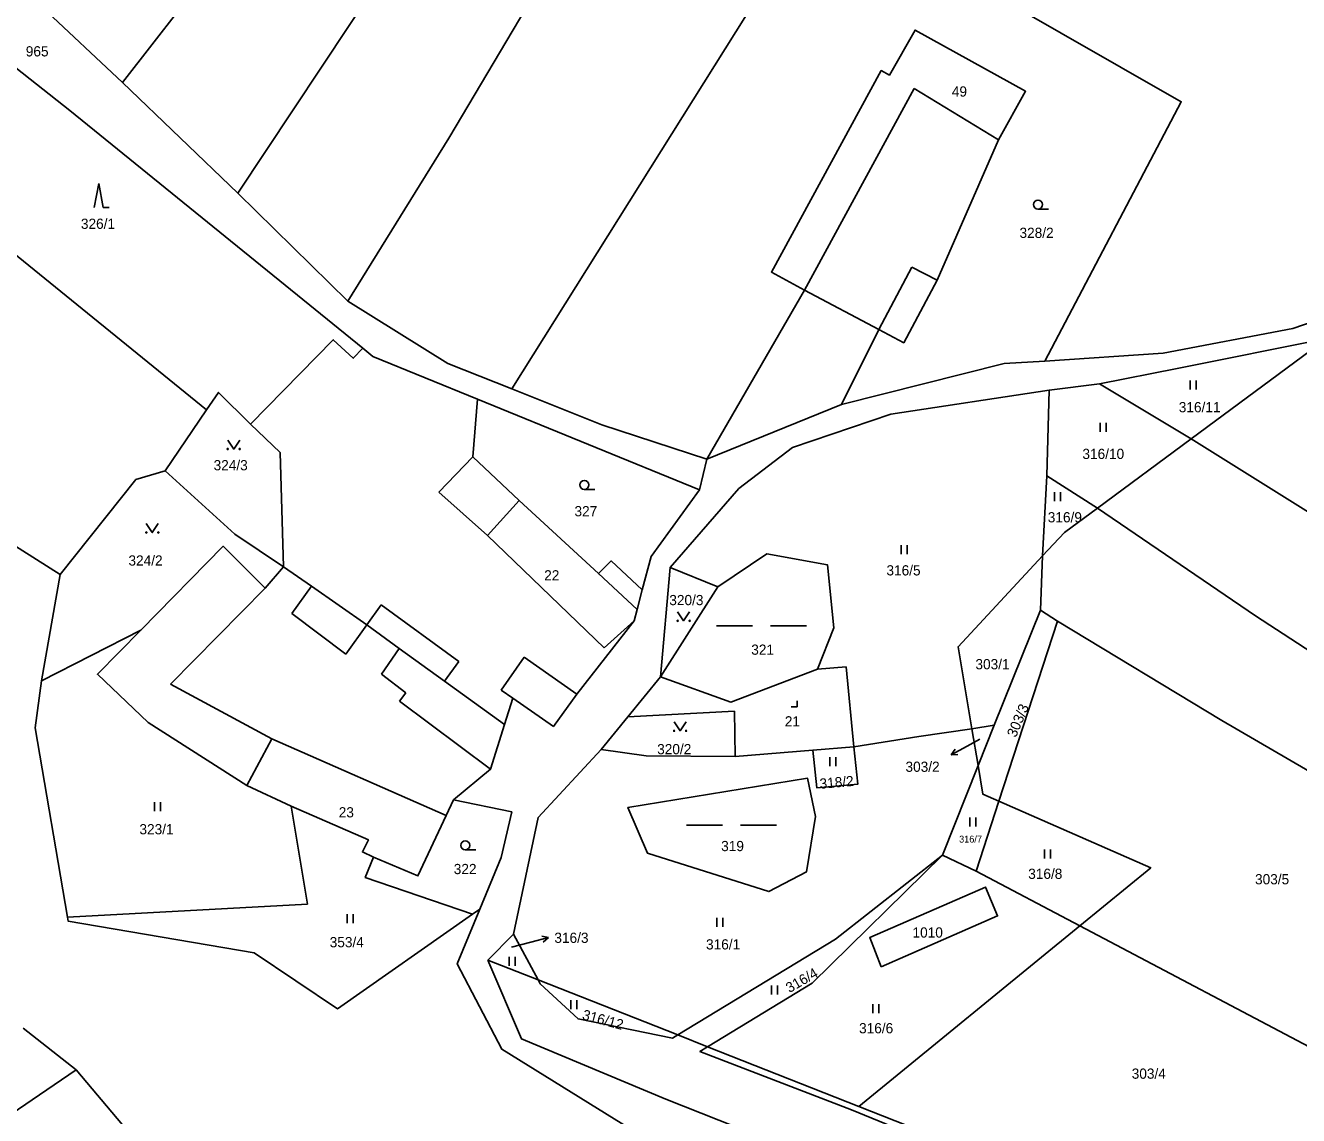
# Model space of a CAD drawing. Extents: x -7483133 to -743907, y -11317770 to -1129777.
# Drawn here: x -747829 to -747616.9, y -1130823.7 to -1130642.1 of the extents above; entities that cross this region are included whole.
import ezdxf

# ---------------------------------------------------------------- set-up
doc = ezdxf.new("R2010")
doc.units = 0
for name, color, linetype in [('Hranice parcel', 7, 'Continuous'), ('Parcelní čísla', 7, 'Continuous'), ('Pop  PČ popisy', 7, 'Continuous'), ('Vnitřní kresba', 7, 'Continuous'), ('Značky kultur', 7, 'Continuous')]:
    doc.layers.add(name, color=color, linetype=linetype)

msp = doc.modelspace()

# ---------------------------------------------------------------- linework, layer by layer
at = {"layer": 'Hranice parcel'}
for p, q in [((-747793.6, -1130670.03), (-747812.8, -1130651.64)), ((-747855.76, -1130660), (-747798.81, -1130706.12)), ((-747775.28, -1130688.03), (-747793.6, -1130670.03)), ((-747699.24, -1130686.19), (-747715.52, -1130714.39)), ((-747693.04, -1130705.25), (-747686.87, -1130692.75)), ((-747612.23, -1130694.29), (-747634.84, -1130710.99)), ((-747658.46, -1130702.88), (-747650.07, -1130701.82)), ((-747634.84, -1130710.99), (-747650.07, -1130701.82)), ((-747716.72, -1130719.47), (-747753.68, -1130704.39)), ((-747658.86, -1130717.16), (-747658.46, -1130702.88)), ((-747798.81, -1130706.12), (-747805.74, -1130716.29)), ((-747715.52, -1130714.39), (-747693.04, -1130705.25)), ((-747634.84, -1130710.99), (-747650.43, -1130722.5)), ((-747634.84, -1130710.99), (-747615.28, -1130723.21)), ((-747715.52, -1130714.39), (-747716.72, -1130719.47)), ((-747659.58, -1130730.48), (-747658.86, -1130717.16)), ((-747650.43, -1130722.5), (-747658.86, -1130717.16)), ((-747659.94, -1130739.54), (-747659.58, -1130730.48)), ((-747823.18, -1130733.56), (-747826.34, -1130751.29)), ((-747721.58, -1130732.42), (-747723.2, -1130750.62)), ((-747713.69, -1130735.62), (-747721.58, -1130732.42)), ((-747723.2, -1130750.62), (-747713.69, -1130735.62)), ((-747667.62, -1130758.69), (-747659.94, -1130739.54)), ((-747657.09, -1130741.32), (-747659.94, -1130739.54)), ((-747809.75, -1130742.85), (-747826.34, -1130751.29)), ((-747666.84, -1130771.35), (-747657.09, -1130741.32)), ((-747723.2, -1130750.62), (-747728.64, -1130757.28)), ((-747728.64, -1130757.28), (-747733.07, -1130762.71)), ((-747671.35, -1130759.26), (-747667.62, -1130758.69)), ((-747670.31, -1130765.39), (-747671.35, -1130759.26)), ((-747670.31, -1130765.39), (-747667.62, -1130758.69)), ((-747710.78, -1130763.86), (-747697.84, -1130762.84)), ((-747697.84, -1130762.84), (-747691.02, -1130762.3)), ((-747676.24, -1130780.32), (-747670.31, -1130765.39)), ((-747670.62, -1130783), (-747666.84, -1130771.35)), ((-747670.62, -1130783), (-747676.24, -1130780.32)), ((-747653.39, -1130792.09), (-747670.62, -1130783)), ((-747754.53, -1130790.17), (-747753.28, -1130789.29)), ((-747751.97, -1130797.81), (-747747.71, -1130793.49)), ((-747747.71, -1130793.49), (-747743.6, -1130801.11)), ((-747653.39, -1130792.09), (-747690.17, -1130822.16)), ((-747604.68, -1130817.79), (-747653.39, -1130792.09)), ((-747743.6, -1130801.11), (-747751.97, -1130797.81)), ((-747743.6, -1130801.11), (-747720.35, -1130810.27)), ((-747829.36, -1130809.14), (-747820.55, -1130816.09)), ((-747715.36, -1130812.23), (-747720.35, -1130810.27)), ((-747715.36, -1130812.23), (-747690.17, -1130822.16)), ((-747820.55, -1130816.09), (-747812.81, -1130825.22)), ((-747690.17, -1130822.16), (-747619.1, -1130850.16))]:
    msp.add_line(p, q, dxfattribs=at)
for points in [[(-747670.88, -1130391.23), (-747687.06, -1130427.38), (-747690.77, -1130434.65), (-747700.47, -1130450.94), (-747706.19, -1130460.89), (-747729.37, -1130504.92), (-747757.72, -1130558.53), (-747788.4, -1130617.12), (-747798.54, -1130633.27), (-747812.8, -1130651.64)], [(-747640.79, -1130396.7), (-747657.25, -1130425.6), (-747681.35, -1130469.07), (-747696.46, -1130497.05), (-747715.13, -1130532.2), (-747745.26, -1130590.19), (-747770.48, -1130635.15), (-747793.6, -1130670.03)], [(-747623.29, -1130422.15), (-747647.06, -1130457.06), (-747666.03, -1130492.64), (-747685.16, -1130527.86), (-747701.96, -1130558.66), (-747718.97, -1130592.94), (-747735.96, -1130622.98), (-747758.49, -1130660.91), (-747775.28, -1130688.03)], [(-747659.21, -1130698.02), (-747636.48, -1130654.82), (-747696.45, -1130620.47), (-747747.98, -1130702.67)], [(-747812.8, -1130651.64), (-747826.2, -1130639.05), (-747848.84, -1130625.02)], [(-747854.2, -1130630.54), (-747821.59, -1130656.28), (-747772.81, -1130695.9)], [(-747686.87, -1130692.75), (-747682.7, -1130694.96), (-747677.13, -1130684.57), (-747666.92, -1130661.19), (-747662.42, -1130653.07), (-747680.82, -1130642.88), (-747685.09, -1130650.39), (-747686.45, -1130649.65), (-747704.74, -1130683.19), (-747699.24, -1130686.19)], [(-747823.18, -1130733.56), (-747840.23, -1130722.79), (-747857.62, -1130696.55), (-747855.76, -1130660)], [(-747775.28, -1130688.03), (-747758.65, -1130698.41), (-747747.98, -1130702.67)], [(-747659.21, -1130698.02), (-747639.49, -1130696.7), (-747617.92, -1130692.58), (-747610.44, -1130690.04)], [(-747772.81, -1130695.9), (-747774.39, -1130697.56), (-747777.71, -1130694.48), (-747791.49, -1130708.53)], [(-747753.68, -1130704.39), (-747771.13, -1130697.26), (-747772.81, -1130695.9)], [(-747650.07, -1130701.82), (-747637.16, -1130699.27), (-747612.23, -1130694.29)], [(-747693.04, -1130705.25), (-747665.96, -1130698.44), (-747659.21, -1130698.02)], [(-747747.98, -1130702.67), (-747732.98, -1130708.65), (-747715.52, -1130714.39)], [(-747791.49, -1130708.53), (-747796.84, -1130703.24), (-747798.81, -1130706.12)], [(-747726.24, -1130736.1), (-747731.42, -1130731.32), (-747733.56, -1130733.43), (-747746.76, -1130721.26), (-747754.46, -1130713.99), (-747753.68, -1130704.39)], [(-747721.58, -1130732.42), (-747710.19, -1130719.26), (-747701.22, -1130712.43), (-747684.85, -1130706.87), (-747658.46, -1130702.88)], [(-747791.49, -1130708.53), (-747786.57, -1130713.25), (-747786.02, -1130732.27)], [(-747805.74, -1130716.29), (-747810.6, -1130717.76), (-747823.18, -1130733.56)], [(-747786.02, -1130732.27), (-747794.12, -1130726.84), (-747805.74, -1130716.29)], [(-747726.24, -1130736.1), (-747724.79, -1130730.59), (-747716.72, -1130719.47)], [(-747650.43, -1130722.5), (-747655.93, -1130726.56), (-747659.58, -1130730.48)], [(-747650.43, -1130722.5), (-747624.13, -1130740.43), (-747611.24, -1130748.86), (-747568.75, -1130772.25), (-747551.99, -1130781.63), (-747518.4, -1130801.96)], [(-747786.02, -1130732.27), (-747789.07, -1130735.84), (-747796.03, -1130728.88), (-747809.75, -1130742.85)], [(-747697.09, -1130749.35), (-747694.34, -1130742.47), (-747695.42, -1130731.94), (-747705.51, -1130730.14), (-747713.69, -1130735.62)], [(-747786.02, -1130732.27), (-747781.34, -1130735.54), (-747772.13, -1130741.97), (-747766.72, -1130745.89), (-747759.19, -1130751.34), (-747749.2, -1130758.56)], [(-747659.58, -1130730.48), (-747673.66, -1130745.6), (-747671.35, -1130759.26)], [(-747749.2, -1130758.56), (-747747.81, -1130754.18), (-747741.04, -1130758.88), (-747737.14, -1130753.48), (-747727.62, -1130741.3), (-747727.11, -1130739.38), (-747726.24, -1130736.1)], [(-747809.75, -1130742.85), (-747817.01, -1130750.2), (-747808.52, -1130758.22), (-747792.09, -1130768.69), (-747784.71, -1130772.17)], [(-747601.44, -1130819.19), (-747592.67, -1130779.43), (-747629.73, -1130757.9), (-747657.09, -1130741.32)], [(-747697.09, -1130749.35), (-747711.49, -1130754.85), (-747723.2, -1130750.62)], [(-747691.02, -1130762.3), (-747692.31, -1130748.97), (-747697.09, -1130749.35)], [(-747826.34, -1130751.29), (-747827.34, -1130759.1), (-747822, -1130790.67)], [(-747728.64, -1130757.28), (-747710.89, -1130756.35), (-747710.78, -1130763.86)], [(-747757.69, -1130771.11), (-747751.51, -1130766.02), (-747749.2, -1130758.56)], [(-747671.35, -1130759.26), (-747680.2, -1130760.55), (-747691.02, -1130762.3)], [(-747733.07, -1130762.71), (-747743.57, -1130774.03), (-747747.71, -1130793.49)], [(-747710.78, -1130763.86), (-747725.61, -1130763.78), (-747733.07, -1130762.71)], [(-747691.02, -1130762.3), (-747690.32, -1130768.47), (-747697.18, -1130769.08), (-747697.84, -1130762.84)], [(-747670.31, -1130765.39), (-747669.5, -1130770.18), (-747666.84, -1130771.35)], [(-747697.37, -1130773.87), (-747698.91, -1130783.11), (-747705.17, -1130786.4), (-747725.4, -1130779.97), (-747728.64, -1130772.38), (-747698.74, -1130767.49), (-747697.37, -1130773.87)], [(-747822, -1130790.67), (-747782.01, -1130788.46), (-747784.71, -1130772.17)], [(-747784.71, -1130772.17), (-747771.86, -1130777.78), (-747772.86, -1130779.79), (-747771.01, -1130780.65)], [(-747771.01, -1130780.65), (-747763.61, -1130783.79), (-747758.9, -1130773.71), (-747757.69, -1130771.11)], [(-747753.28, -1130789.29), (-747749.73, -1130780.72), (-747748, -1130773.12), (-747757.69, -1130771.11)], [(-747666.84, -1130771.35), (-747641.57, -1130782.42), (-747653.39, -1130792.09)], [(-747771.01, -1130780.65), (-747772.38, -1130784.02), (-747754.53, -1130790.17)], [(-747720.35, -1130810.27), (-747694.06, -1130794.29), (-747676.24, -1130780.32)], [(-747715.36, -1130812.23), (-747697.97, -1130801.66), (-747676.24, -1130780.32)], [(-747686.45, -1130798.94), (-747688.36, -1130794.01), (-747669.08, -1130785.64), (-747667.06, -1130790.44), (-747686.45, -1130798.94)], [(-747726.57, -1130826.97), (-747749.62, -1130812.66), (-747757.07, -1130798.44), (-747753.28, -1130789.29)], [(-747754.53, -1130790.17), (-747777.03, -1130805.89), (-747790.88, -1130796.57), (-747821.89, -1130791.29), (-747822, -1130790.67)], [(-747751.97, -1130797.81), (-747746.34, -1130810.93), (-747722.32, -1130820.98), (-747692.92, -1130832.64)], [(-747720.35, -1130810.27), (-747721.21, -1130810.79), (-747736.95, -1130807.6), (-747743.26, -1130801.74), (-747743.6, -1130801.11)], [(-747619.1, -1130850.16), (-747638.4, -1130850.1), (-747647.23, -1130843.67), (-747648.62, -1130840.27), (-747691.42, -1130822.76), (-747716.64, -1130813.01), (-747715.36, -1130812.23)], [(-747820.55, -1130816.09), (-747867.74, -1130848.23), (-747880.46, -1130858.39)]]:
    msp.add_lwpolyline(points, dxfattribs=at)
at = {"layer": 'Pop  PČ popisy'}
for p, q in [((-747670, -1130761.02), (-747672.16, -1130762.18)), ((-747672.16, -1130762.18), (-747674.81, -1130763.59)), ((-747674.81, -1130763.59), (-747674.16, -1130762.68)), ((-747674.81, -1130763.59), (-747673.69, -1130763.56)), ((-747741.89, -1130794.05), (-747742.99, -1130793.83)), ((-747748.01, -1130795.67), (-747744.79, -1130794.83)), ((-747744.79, -1130794.83), (-747741.89, -1130794.05)), ((-747741.89, -1130794.05), (-747742.73, -1130794.8))]:
    msp.add_line(p, q, dxfattribs=at)
at = {"layer": 'Vnitřní kresba'}
for p, q in [((-747680.95, -1130652.65), (-747699.24, -1130686.19)), ((-747680.95, -1130652.65), (-747666.92, -1130661.19)), ((-747686.87, -1130692.75), (-747681.37, -1130682.37)), ((-747681.37, -1130682.37), (-747677.13, -1130684.57)), ((-747686.87, -1130692.75), (-747699.24, -1130686.19)), ((-747760.16, -1130719.86), (-747754.46, -1130713.99)), ((-747752.04, -1130727.1), (-747760.16, -1130719.86)), ((-747752.04, -1130727.1), (-747746.76, -1130721.26)), ((-747732.61, -1130745.77), (-747752.04, -1130727.1)), ((-747733.56, -1130733.43), (-747727.11, -1130739.38)), ((-747804.85, -1130751.83), (-747789.07, -1130735.84)), ((-747784.64, -1130740.08), (-747781.34, -1130735.54)), ((-747772.13, -1130741.97), (-747769.75, -1130738.64)), ((-747769.75, -1130738.64), (-747756.83, -1130748.04)), ((-747784.64, -1130740.08), (-747775.61, -1130746.82)), ((-747775.61, -1130746.82), (-747772.13, -1130741.97)), ((-747727.62, -1130741.3), (-747732.61, -1130745.77)), ((-747766.72, -1130745.89), (-747769.69, -1130750.15)), ((-747756.83, -1130748.04), (-747759.19, -1130751.34)), ((-747749.74, -1130752.83), (-747745.91, -1130747.32)), ((-747745.91, -1130747.32), (-747737.14, -1130753.48)), ((-747769.69, -1130750.15), (-747765.62, -1130753.26)), ((-747787.96, -1130760.97), (-747804.85, -1130751.83)), ((-747765.62, -1130753.26), (-747766.67, -1130754.69)), ((-747747.81, -1130754.18), (-747749.74, -1130752.83)), ((-747766.67, -1130754.69), (-747751.51, -1130766.02)), ((-747792.09, -1130768.69), (-747787.96, -1130760.97)), ((-747787.96, -1130760.97), (-747758.9, -1130773.71))]:
    msp.add_line(p, q, dxfattribs=at)
at = {"layer": 'Značky kultur'}
for p, q in [((-747816.78, -1130668.45), (-747817.53, -1130672.45)), ((-747816.03, -1130672.45), (-747816.78, -1130668.45)), ((-747816.03, -1130672.45), (-747815.03, -1130672.45)), ((-747660.34, -1130672.7), (-747658.59, -1130672.7)), ((-747634.97, -1130702.76), (-747634.97, -1130701.26)), ((-747633.97, -1130702.76), (-747633.97, -1130701.26)), ((-747649.97, -1130709.8), (-747649.97, -1130708.3)), ((-747648.97, -1130709.8), (-747648.97, -1130708.3)), ((-747735.91, -1130719.4), (-747734.16, -1130719.4)), ((-747657.61, -1130721.37), (-747657.61, -1130719.87)), ((-747656.61, -1130721.37), (-747656.61, -1130719.87)), ((-747683.15, -1130730.18), (-747683.15, -1130728.68)), ((-747682.15, -1130730.18), (-747682.15, -1130728.68)), ((-747713.87, -1130742.11), (-747707.87, -1130742.11)), ((-747704.87, -1130742.11), (-747698.87, -1130742.11)), ((-747701.43, -1130755.6), (-747700.43, -1130755.6)), ((-747700.43, -1130755.6), (-747700.43, -1130754.6)), ((-747695.02, -1130765.52), (-747695.02, -1130764.02)), ((-747694.02, -1130765.52), (-747694.02, -1130764.02)), ((-747807.48, -1130772.98), (-747807.48, -1130771.48)), ((-747806.48, -1130772.98), (-747806.48, -1130771.48)), ((-747671.68, -1130775.56), (-747671.68, -1130774.06)), ((-747670.68, -1130775.56), (-747670.68, -1130774.06)), ((-747718.88, -1130775.35), (-747712.88, -1130775.35)), ((-747709.88, -1130775.35), (-747703.88, -1130775.35)), ((-747755.74, -1130779.44), (-747753.99, -1130779.44)), ((-747659.25, -1130780.9), (-747659.25, -1130779.4)), ((-747658.25, -1130780.9), (-747658.25, -1130779.4)), ((-747775.41, -1130791.65), (-747775.41, -1130790.15)), ((-747774.41, -1130791.65), (-747774.41, -1130790.15)), ((-747713.82, -1130792.27), (-747713.82, -1130790.77)), ((-747712.82, -1130792.27), (-747712.82, -1130790.77)), ((-747748.42, -1130798.77), (-747748.42, -1130797.27)), ((-747747.42, -1130798.77), (-747747.42, -1130797.27)), ((-747704.73, -1130803.55), (-747704.73, -1130802.05)), ((-747703.73, -1130803.55), (-747703.73, -1130802.05)), ((-747738.16, -1130805.95), (-747738.16, -1130804.45)), ((-747737.16, -1130805.95), (-747737.16, -1130804.45)), ((-747687.86, -1130806.62), (-747687.86, -1130805.12)), ((-747686.86, -1130806.62), (-747686.86, -1130805.12))]:
    msp.add_line(p, q, dxfattribs=at)
for points in [[(-747795.3, -1130711.17), (-747794.3, -1130712.67), (-747793.3, -1130711.17)], [(-747808.86, -1130725.08), (-747807.86, -1130726.58), (-747806.86, -1130725.08)], [(-747720.36, -1130739.79), (-747719.36, -1130741.29), (-747718.36, -1130739.79)], [(-747720.94, -1130758.11), (-747719.94, -1130759.61), (-747718.94, -1130758.11)]]:
    msp.add_lwpolyline(points, dxfattribs=at)
for centre, radius in [((-747660.34, -1130671.95), 0.75), ((-747795.3, -1130712.67), 0.1), ((-747793.3, -1130712.67), 0.1), ((-747735.91, -1130718.65), 0.75), ((-747808.86, -1130726.58), 0.1), ((-747806.86, -1130726.58), 0.1), ((-747720.36, -1130741.29), 0.1), ((-747718.36, -1130741.29), 0.1), ((-747720.94, -1130759.61), 0.1), ((-747718.94, -1130759.61), 0.1), ((-747755.74, -1130778.69), 0.75)]:
    msp.add_circle(centre, radius, dxfattribs=at)

# ---------------------------------------------------------------- texts
at = {"layer": 'Parcelní čísla'}
for s, height, p in [('965', 1.7, (-747828.93, -1130647.28)), ('49', 1.7, (-747674.69, -1130653.97)), ('326/1', 1.7, (-747819.75, -1130676)), ('328/2', 1.7, (-747663.42, -1130677.51)), ('316/11', 1.7, (-747636.89, -1130706.55)), ('316/10', 1.7, (-747652.94, -1130714.33)), ('324/3', 1.7, (-747797.65, -1130716.22)), ('327', 1.7, (-747737.54, -1130723.88)), ('316/9', 1.7, (-747658.71, -1130724.89)), ('324/2', 1.7, (-747811.83, -1130732.09)), ('316/5', 1.7, (-747685.58, -1130733.73)), ('22', 1.7, (-747742.59, -1130734.56)), ('320/3', 1.7, (-747721.75, -1130738.68)), ('321', 1.7, (-747708.1, -1130746.94)), ('303/1', 1.7, (-747670.76, -1130749.36)), ('21', 1.7, (-747702.51, -1130758.88)), ('320/2', 1.7, (-747723.77, -1130763.51)), ('303/2', 1.7, (-747682.41, -1130766.44)), ('23', 1.7, (-747776.81, -1130774.03)), ('323/1', 1.7, (-747810, -1130776.85)), ('319', 1.7, (-747713.11, -1130779.65)), ('316/7', 1.14, (-747673.48, -1130778.22)), ('322', 1.7, (-747757.65, -1130783.48)), ('316/8', 1.7, (-747661.97, -1130784.27)), ('303/5', 1.7, (-747624.19, -1130785.18)), ('353/4', 1.7, (-747778.31, -1130795.66)), ('316/3', 1.7, (-747740.89, -1130794.93)), ('1010', 1.7, (-747681.24, -1130794.05)), ('316/1', 1.7, (-747715.63, -1130796.03)), ('316/6', 1.7, (-747690.14, -1130809.99)), ('303/4', 1.7, (-747644.73, -1130817.56))]:
    msp.add_text(s, height=height, dxfattribs=at).set_placement(p)
for s, rotation, p in [('303/3', 67, (-747664.03, -1130760.83)), ('318/2', 5, (-747696.64, -1130769.28)), ('316/4', 30, (-747701.73, -1130803.31)), ('316/12', 345, (-747736.37, -1130807.64))]:
    msp.add_text(s, height=1.7, rotation=rotation, dxfattribs=at).set_placement(p)

doc.saveas('drawing.dxf')
